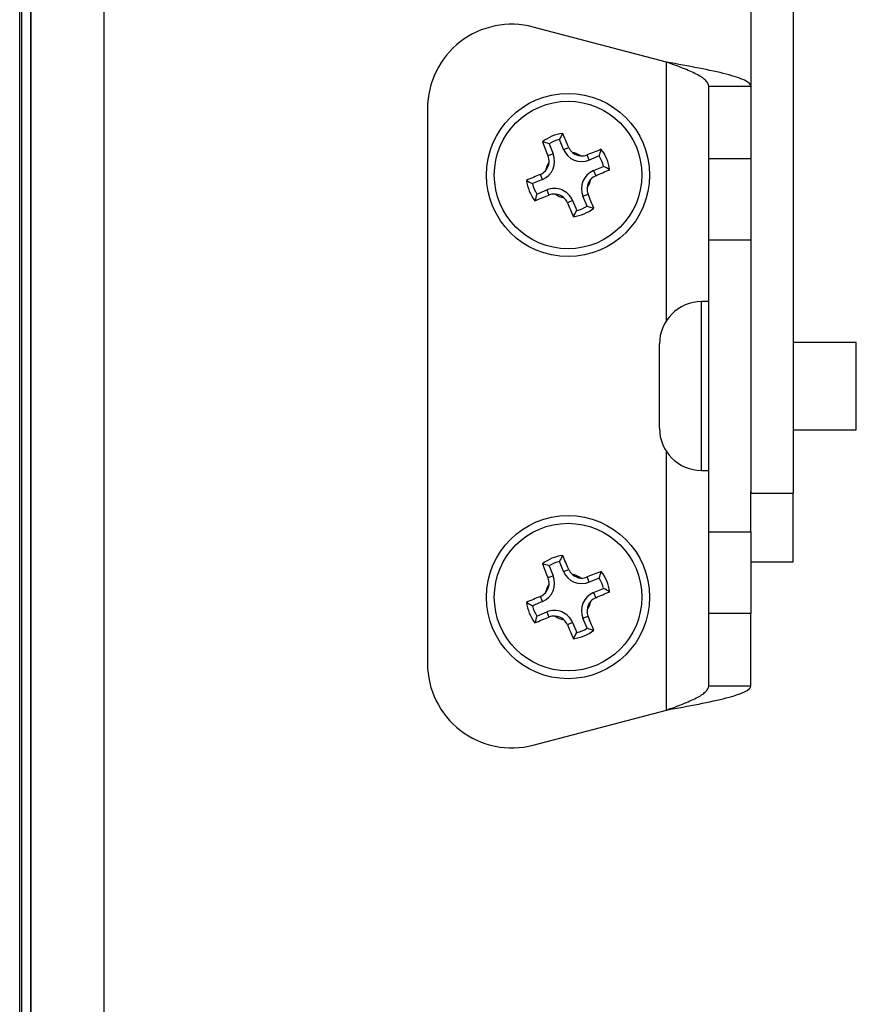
# Model space of a CAD drawing. Header units: inches. Extents: x 0 to 77643, y -44170 to 0.
# Tile 333 of 546: x 76110.45 to 76116.4, y -39558.36 to -39551.36. Entities that reach past the tile are written whole.
import ezdxf

# ---------------------------------------------------------------- set-up
doc = ezdxf.new("R2010")
doc.units = ezdxf.units.IN
doc.header["$MEASUREMENT"] = 0
doc.layers.get('0').update_dxf_attribs({"lineweight": 0})
doc.layers.add('FAKRO LOFT LADDERS', color=7, linetype='Continuous')

# ---------------------------------------------------------------- blocks, each defined once
blk = doc.blocks.new('A$C6AF374F8')
at = {"layer": 'FAKRO LOFT LADDERS', "color": 7, "linetype": 'Continuous'}
for p, q in [((32.5, 1575.167), (32.5, 2754.167)), ((32.654, 1575.321), (32.654, 2754.013)), ((33.304, 1575.971), (33.304, 2753.363)), ((33.304, 2753.363), (33.304, 1575.971)), ((38.5, 1581.167), (38.5, 2748.167)), ((84.5, 2476.251), (84.5, 2186.563)), ((87.5, 2476.251), (87.5, 2186.563)), ((78.5, 2217.198), (69.025, 2219.689)), ((78.5, 2198.825), (78.5, 2217.198)), ((81.5, 2215.476), (84.5, 2215.476)), ((81.5, 2210.343), (81.5, 2215.476)), ((61.5, 2213.886), (61.5, 2174.448)), ((70.146, 2211.387), (70.44, 2210.678)), ((71.18, 2210.985), (70.886, 2211.694)), ((71.18, 2210.985), (71.546, 2211.137)), ((70.44, 2210.678), (70.073, 2210.526)), ((73.009, 2210.228), (72.857, 2210.595)), ((73.719, 2210.523), (73.009, 2210.228)), ((81.5, 2204.541), (81.5, 2210.343)), ((81.5, 2210.343), (84.5, 2210.343)), ((73.315, 2209.488), (74.027, 2209.783)), ((69.683, 2208.849), (69.531, 2209.216)), ((73.315, 2209.488), (73.467, 2209.122)), ((69.683, 2208.849), (68.973, 2208.555)), ((69.279, 2207.814), (69.99, 2208.109)), ((69.99, 2208.109), (70.142, 2207.743)), ((72.559, 2207.66), (72.925, 2207.812)), ((72.854, 2206.947), (72.559, 2207.66)), ((71.819, 2207.353), (71.452, 2207.201)), ((71.819, 2207.353), (72.114, 2206.64)), ((81.5, 2183.794), (81.5, 2204.541)), ((84.5, 2204.541), (81.5, 2204.541)), ((81, 2188.167), (81, 2200.167)), ((81.5, 2200.167), (81, 2200.167)), ((78, 2191.167), (78, 2197.167)), ((92, 2197.267), (87.5, 2197.267)), ((92, 2191.067), (92, 2197.267)), ((87.5, 2191.067), (92, 2191.067)), ((78.5, 2171.136), (78.5, 2189.509)), ((81, 2188.167), (81.5, 2188.167)), ((84.5, 2183.794), (84.5, 2186.666)), ((84.5, 2186.563), (87.5, 2186.563)), ((87.5, 2181.667), (87.5, 2186.563)), ((81.5, 2183.794), (84.5, 2183.794)), ((81.5, 2177.991), (81.5, 2183.794)), ((84.5, 2183.794), (84.5, 2177.991)), ((71.18, 2180.985), (70.886, 2181.694)), ((84.5, 2181.667), (87.5, 2181.667)), ((70.146, 2181.387), (70.44, 2180.678)), ((71.18, 2180.985), (71.546, 2181.137)), ((70.44, 2180.678), (70.073, 2180.526)), ((73.009, 2180.228), (72.857, 2180.595)), ((73.719, 2180.523), (73.009, 2180.228)), ((73.315, 2179.488), (74.027, 2179.783)), ((69.683, 2178.849), (68.973, 2178.555)), ((69.683, 2178.849), (69.531, 2179.216)), ((73.315, 2179.488), (73.467, 2179.122)), ((69.279, 2177.814), (69.99, 2178.109)), ((69.99, 2178.109), (70.142, 2177.743)), ((72.559, 2177.66), (72.925, 2177.812)), ((72.854, 2176.947), (72.559, 2177.66)), ((81.5, 2172.858), (81.5, 2177.991)), ((84.5, 2177.991), (81.5, 2177.991)), ((84.5, 2172.858), (84.5, 2177.991)), ((71.819, 2177.353), (71.452, 2177.201)), ((71.819, 2177.353), (72.114, 2176.64)), ((81.5, 2172.858), (84.5, 2172.858)), ((69.025, 2168.645), (78.5, 2171.136))]:
    blk.add_line(p, q, dxfattribs=at)
for centre, radius in [((71.5, 2209.167), 5.8), ((71.5, 2209.167), 5.244), ((71.5, 2179.167), 5.8), ((71.5, 2179.167), 5.244)]:
    blk.add_circle(centre, radius, dxfattribs=at)
for centre, radius, start, end in [((67.5, 2213.886), 6, 75.27127, 180), ((71.5, 2209.167), 2.983, 97.30288, 127.74246), ((78.764, 2207.687), 8.839, 149.85398, 153.04177), ((-41.102, 2163.269), 122.397, 23.02206, 23.52611), ((183.539, 2256.423), 122.397, 201.51924, 202.02329), ((67.415, 2202.981), 8.839, 72.00358, 75.19136), ((71.5, 2209.167), 2.601, 103.6614, 121.38395), ((72.479, 2211.533), 1.013, 203.01833, 228.33178), ((69.147, 2210.142), 1.399, 292.52267, 22.52267), ((69.131, 2210.146), 1.016, 356.7492, 21.99138), ((72.473, 2211.521), 1.399, 202.52267, 292.52267), ((71.5, 2209.167), 1.638, 55.84311, 79.26133), ((72.473, 2211.521), 1, 228.13846, 266.96599), ((72.476, 2211.537), 1.016, 266.80733, 291.99299), ((118.766, 2097.102), 122.427, 111.51945, 112.024), ((65.308, 2213.252), 8.843, 342.02426, 345.20981), ((71.5, 2209.167), 2.601, 13.70282, 31.42538), ((71.5, 2209.167), 2.983, 7.33986, 37.77944), ((71.5, 2209.167), 1.638, 145.78401, 169.20223), ((69.147, 2210.142), 1, 318.07936, 356.90689), ((70.024, 2201.907), 8.835, 59.87242, 63.06245), ((117.409, 2096.539), 122.427, 113.02135, 113.5259), ((69.135, 2210.148), 1.013, 293.01765, 318.27272), ((73.851, 2208.196), 1.399, 112.52267, 202.52267), ((73.864, 2208.189), 1.013, 113.01753, 138.05137), ((25.606, 2321.761), 122.386, 293.02109, 293.52628), ((71.5, 2209.167), 2.983, 187.2659, 217.70549), ((72.984, 2216.435), 8.843, 239.83554, 243.02109), ((71.5, 2209.167), 2.601, 193.61997, 211.34253), ((70.526, 2206.817), 1.399, 22.52267, 112.52267), ((73.867, 2208.192), 1.016, 177.08319, 201.99841), ((71.5, 2209.167), 1.638, 325.67667, 349.42784), ((73.851, 2208.196), 1, 137.85525, 177.24926), ((77.681, 2205.082), 8.835, 161.9829, 165.17292), ((24.247, 2321.197), 122.386, 291.51906, 292.02426), ((70.522, 2206.801), 1.016, 87.02502, 111.99678), ((71.5, 2209.167), 1.638, 235.61751, 259.36868), ((70.526, 2206.817), 1, 47.79609, 87.1901), ((70.52, 2206.805), 1.013, 23.01686, 47.99224), ((-40.557, 2161.904), 122.416, 21.51927, 22.02497), ((184.12, 2255.073), 122.416, 203.02037, 203.52608), ((71.5, 2209.167), 2.601, 283.6614, 301.38395), ((75.585, 2215.354), 8.839, 252.00358, 255.19136), ((71.5, 2209.167), 2.983, 277.30288, 307.74246), ((64.236, 2210.647), 8.839, 329.85398, 333.04177), ((81, 2197.167), 3, 90, 180), ((81, 2191.167), 3, 180, 270), ((71.5, 2179.167), 2.983, 97.30288, 127.74246), ((71.5, 2179.167), 2.601, 103.6614, 121.38395), ((78.764, 2177.687), 8.839, 149.85398, 153.04177), ((-41.102, 2133.269), 122.397, 23.02206, 23.52611), ((183.539, 2226.423), 122.397, 201.51924, 202.02329), ((67.415, 2172.981), 8.839, 72.00358, 75.19136), ((72.473, 2181.521), 1.399, 202.52267, 292.52267), ((72.479, 2181.533), 1.013, 203.01833, 228.33178), ((118.766, 2067.102), 122.427, 111.51945, 112.024), ((65.308, 2183.252), 8.843, 342.02426, 345.20981), ((71.5, 2179.167), 2.983, 7.33986, 37.77944), ((69.147, 2180.142), 1.399, 292.52267, 22.52267), ((69.131, 2180.146), 1.016, 356.7492, 21.99138), ((71.5, 2179.167), 1.638, 55.84311, 79.26133), ((72.473, 2181.521), 1, 228.13846, 266.96599), ((72.476, 2181.537), 1.016, 266.80733, 291.99299), ((71.5, 2179.167), 2.601, 13.70282, 31.42538), ((71.5, 2179.167), 1.638, 145.78401, 169.20223), ((69.147, 2180.142), 1, 318.07936, 356.90689), ((25.606, 2291.761), 122.386, 293.02109, 293.52628), ((70.024, 2171.907), 8.835, 59.87242, 63.06245), ((117.409, 2066.539), 122.427, 113.02135, 113.5259), ((69.135, 2180.148), 1.013, 293.01765, 318.27272), ((73.851, 2178.196), 1.399, 112.52267, 202.52267), ((71.5, 2179.167), 1.638, 325.67667, 349.42784), ((73.851, 2178.196), 1, 137.85525, 177.24926), ((73.864, 2178.189), 1.013, 113.01753, 138.05137), ((71.5, 2179.167), 2.983, 187.2659, 217.70549), ((72.984, 2186.435), 8.843, 239.83554, 243.02109), ((71.5, 2179.167), 2.601, 193.61997, 211.34253), ((70.526, 2176.817), 1.399, 22.52267, 112.52267), ((73.867, 2178.192), 1.016, 177.08319, 201.99841), ((77.681, 2175.082), 8.835, 161.9829, 165.17292), ((24.247, 2291.197), 122.386, 291.51906, 292.02426), ((70.522, 2176.801), 1.016, 87.02502, 111.99678), ((71.5, 2179.167), 1.638, 235.61751, 259.36868), ((70.526, 2176.817), 1, 47.79609, 87.1901), ((70.52, 2176.805), 1.013, 23.01686, 47.99224), ((-40.557, 2131.904), 122.416, 21.51927, 22.02497), ((184.12, 2225.073), 122.416, 203.02037, 203.52608), ((71.5, 2179.167), 2.983, 277.30288, 307.74246), ((71.5, 2179.167), 2.601, 283.6614, 301.38395), ((75.585, 2185.354), 8.839, 252.00358, 255.19136), ((64.236, 2180.647), 8.839, 329.85398, 333.04177), ((67.5, 2174.448), 6, 180, 284.72873)]:
    blk.add_arc(centre, radius, start, end, dxfattribs=at)
for points in [[(84.5, 2215.476), (84.5, 2215.62), (84.344, 2215.763), (83.743, 2216.05), (83.298, 2216.194), (82.187, 2216.481), (81.522, 2216.624), (80.07, 2216.911), (79.286, 2217.055), (78.5, 2217.198)], [(81.5, 2215.476), (81.5, 2215.62), (81.422, 2215.763), (81.121, 2216.05), (80.899, 2216.194), (80.344, 2216.481), (80.011, 2216.624), (79.285, 2216.911), (78.893, 2217.055), (78.5, 2217.198)], [(78.5, 2171.136), (79.286, 2171.28), (80.07, 2171.423), (81.522, 2171.71), (82.187, 2171.854), (83.298, 2172.141), (83.743, 2172.284), (84.344, 2172.571), (84.5, 2172.715), (84.5, 2172.858)], [(78.5, 2171.136), (78.893, 2171.28), (79.285, 2171.423), (80.011, 2171.71), (80.344, 2171.854), (80.899, 2172.141), (81.121, 2172.284), (81.422, 2172.571), (81.5, 2172.715), (81.5, 2172.858)]]:
    blk.add_open_spline(points, degree=3, knots=[0, 0, 0, 0, 0.25, 0.25, 0.5, 0.5, 0.75, 0.75, 1, 1, 1, 1], dxfattribs=at)

msp = doc.modelspace()

# ---------------------------------------------------------------- block references
at = {"xscale": 0.1, "yscale": 0.1, "zscale": 0.1}
msp.add_blockref('A$C6AF374F8', (76107.1973, -39773.38402), dxfattribs=at)

doc.saveas('drawing.dxf')
